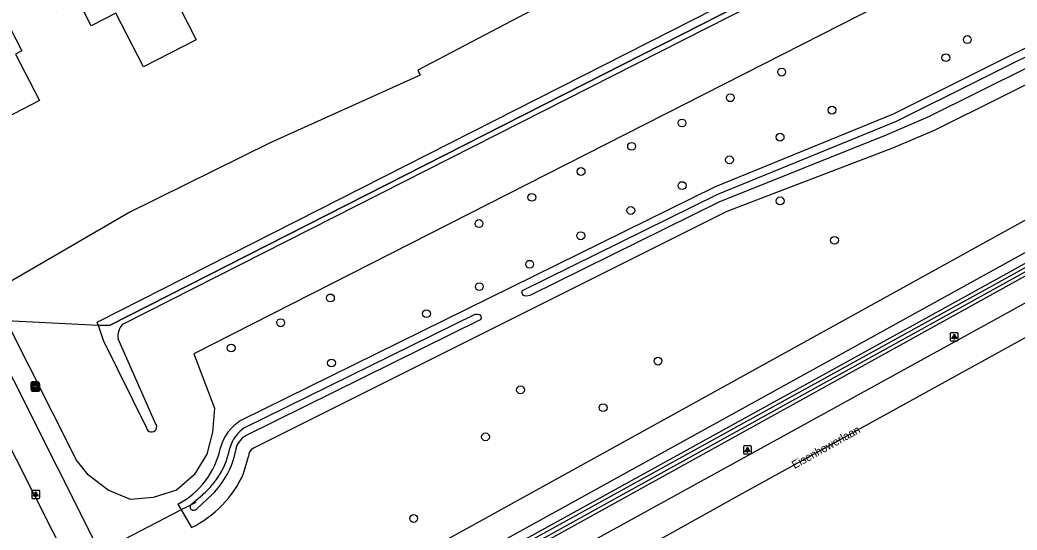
# Model space of a CAD drawing. Extents: x 162722 to 165099, y 384721 to 386283.
# Drawn here: x 163791.1 to 163915.7, y 384804.9 to 384868.6 of the extents above; entities that cross this region are included whole.
import ezdxf

# ---------------------------------------------------------------- set-up
doc = ezdxf.new("R2010")
doc.units = 0
for name, color, linetype in [('IMGEO_Berm_groen', 7, 'Continuous'), ('IMGEO_Boom', 7, 'Continuous'), ('IMGEO_Duiker', 7, 'Continuous'), ('IMGEO_Erf', 7, 'Continuous'), ('IMGEO_Fietspad_gesloten', 7, 'Continuous'), ('IMGEO_Fietspad_open', 7, 'Continuous'), ('IMGEO_Groenvoorziening', 7, 'Continuous'), ('IMGEO_Hek', 7, 'Continuous'), ('IMGEO_Lichtpunt', 7, 'Continuous'), ('IMGEO_Openbare_ruimte_label', 7, 'Continuous'), ('IMGEO_Pand', 7, 'Continuous'), ('IMGEO_Rijbaan_regionaal_gesloten', 7, 'Continuous'), ('IMGEO_Verklikker', 7, 'Continuous'), ('IMGEO_Waterloop', 7, 'Continuous')]:
    doc.layers.add(name, color=color, linetype=linetype)

msp = doc.modelspace()

# ---------------------------------------------------------------- linework, layer by layer
at = {"layer": 'IMGEO_Berm_groen'}
for points in [[(164182.29, 385003.98), (164161.64, 384993.22), (164156.4, 384989.2), (164154.23, 384980.18), (163995.61, 384900.16), (163985.45, 384906.25), (163959.71, 384893.04), (163931.56, 384878.59), (163923.16, 384882.98), (163812.86, 384826.88), (163815.44, 384820.08), (163815.18, 384817.09), (163814.5, 384814.34), (163812.89, 384811.78), (163810.69, 384809.88), (163807.77, 384808.95), (163804.96, 384808.68), (163802.16, 384809.85), (163799.68, 384811.72), (163798.18, 384813.59), (163789.43, 384831.04)], [(164228.52, 384990.48), (164225.9, 384989.38), (164214.03, 384984.88), (164199.86, 384979.03), (164194.07, 384976.64), (164190.41, 384974.99), (164164.46, 384963.29), (164143.81, 384954.27), (164142.44, 384953.4), (164125.83, 384945.72), (164092.92, 384929.94), (164061.64, 384914.53), (164036.12, 384901.56), (164011.74, 384888.67), (164000, 384882.3), (163974.59, 384868.52), (163970.14, 384866.1), (163854.54, 384802.2), (163834.33, 384791.25), (163820.77, 384784.53), (163800.9, 384775.69)], [(163807.89, 384780.49), (163820.58, 384786.08), (163833.81, 384792.71), (163845.03, 384798.67), (163914.44, 384836.89), (163949.64, 384856.5), (163973.82, 384869.78), (164000, 384884.15), (164013.24, 384891.06), (164022.23, 384895.94), (164051.68, 384911.3), (164065.07, 384918.06), (164110.83, 384940.54), (164141.78, 384954.8), (164143.41, 384955.64), (164157.25, 384961.66), (164184.98, 384974.1), (164189.83, 384976.41), (164193.58, 384977.81), (164199.17, 384980.36), (164206.03, 384983.51), (164212.73, 384986.25), (164221.34, 384989.2), (164225.31, 384990.8)], [(163985.99, 384901.97), (163962.13, 384889.04), (163930.92, 384872.14), (163900.21, 384856.8), (163877.91, 384847.7), (163818.71, 384818.55)], [(163820.29, 384815.09), (163879.49, 384844.7), (163900.2, 384852.6), (163905.41, 384854.82), (163930.58, 384867.31)], [(163819.08, 384811.93), (163819.68, 384814.08)], [(163810.85, 384808.11), (163811.27, 384807.39), (163812.56, 384805.19)]]:
    msp.add_lwpolyline(points, dxfattribs=at)
for centre, radius, start, end in [((163821.62, 384813.77), 5.6, 121.3691, 165.5229), ((163806.09, 384817.28), 10.33, 297.4271, 348.207), ((163820.81, 384814.08), 1.13, 117.2446, 179.7763), ((163806.34, 384817.73), 14, 296.3846, 335.4921)]:
    msp.add_arc(centre, radius, start, end, dxfattribs=at)
at = {"layer": 'IMGEO_Boom'}
for centre in [(163909.49, 384866.11), (163906.81, 384863.85), (163886.3, 384862.05), (163879.89, 384858.85), (163892.59, 384857.3), (163873.85, 384855.7), (163886.1, 384853.93), (163867.55, 384852.78), (163879.78, 384851.1), (163861.24, 384849.64), (163873.86, 384847.88), (163855.08, 384846.41), (163886.11, 384845.97), (163867.45, 384844.77), (163848.49, 384843.14), (163861.2, 384841.62), (163892.9, 384841.05), (163854.81, 384838.06), (163848.53, 384835.27), (163829.92, 384833.86), (163841.92, 384831.89), (163823.71, 384830.76), (163817.53, 384827.61), (163830.06, 384825.74), (163870.85, 384825.97), (163853.67, 384822.38), (163863.99, 384820.16), (163849.3, 384816.52), (163840.33, 384806.33)]:
    msp.add_circle(centre, 0.489, dxfattribs=at)
at = {"layer": 'IMGEO_Duiker'}
msp.add_lwpolyline([(163813.1, 384808.34), (163811.27, 384807.39), (163801.1, 384802.11), (163797.49, 384800.24), (163789.85, 384796.27), (163788.39, 384795.51)], dxfattribs=at)
at = {"layer": 'IMGEO_Erf'}
msp.add_lwpolyline([(163876.06, 384880.8), (163840.84, 384862.31), (163841.15, 384861.67), (163822.4, 384853.23), (163804.85, 384844.55), (163789.76, 384835.8)], dxfattribs=at)
at = {"layer": 'IMGEO_Fietspad_gesloten'}
for points in [[(163837.76, 384799.98), (163968.38, 384872.1), (163971.4, 384873.74), (164000, 384889.27), (164029.89, 384905.3), (164057.85, 384919.48), (164097.49, 384939.03), (164124.66, 384953.58), (164138.96, 384960.97), (164173.57, 384976.37), (164186.77, 384982.11)], [(164098.08, 384935.25), (164066.13, 384919.71), (164027.89, 384900.14), (164000, 384885.24), (163973.26, 384870.69), (163972.15, 384870.08), (163829.91, 384791.63), (163819, 384786.53), (163812.21, 384783.62)]]:
    msp.add_lwpolyline(points, dxfattribs=at)
at = {"layer": 'IMGEO_Fietspad_open'}
for points in [[(163802.32, 384783.34), (163802.59, 384783.56), (163802.85, 384783.8), (163803.08, 384784.07), (163803.29, 384784.35), (163803.48, 384784.66), (163803.63, 384784.97), (163803.76, 384785.3), (163803.85, 384785.65), (163803.92, 384785.99), (163803.95, 384786.35), (163803.96, 384786.7), (163803.93, 384787.05), (163803.86, 384787.4), (163803.77, 384787.75), (163803.65, 384788.08), (163803.5, 384788.4), (163803.34, 384788.68), (163797.49, 384800.24), (163768.05, 384858.46), (163766.8, 384860.87)], [(163787.14, 384835.37), (163784.91, 384834.3), (163801.1, 384802.11), (163807.4, 384789.58), (163807.56, 384789.27), (163807.75, 384788.98), (163807.96, 384788.71), (163808.19, 384788.46), (163808.45, 384788.23), (163808.72, 384788.03), (163809.01, 384787.85), (163809.32, 384787.69), (163809.64, 384787.57), (163809.97, 384787.47), (163810.3, 384787.4), (163810.64, 384787.37), (163810.99, 384787.36), (163811.33, 384787.39), (163811.67, 384787.44), (163811.81, 384787.48)]]:
    msp.add_lwpolyline(points, dxfattribs=at)
at = {"layer": 'IMGEO_Groenvoorziening'}
for points in [[(163804.05, 384830.64), (163923.55, 384891.19), (163932.65, 384886.86), (163985.84, 384913.52), (163996.46, 384908.76), (164000, 384910.58), (164144.89, 384984.96), (164146.02, 384985.93)], [(163800.9, 384830.47), (163800.78, 384830.83), (163880.71, 384871.41)], [(163881.18, 384870.47), (163802.32, 384830.4), (163800.9, 384830.47)], [(163789.43, 384831.04), (163800.9, 384830.47)], [(163800.9, 384830.47), (163801.52, 384828.6), (163806.94, 384817.63)], [(163808.08, 384818.18), (163803.4, 384828.74)]]:
    msp.add_lwpolyline(points, dxfattribs=at)
for centre, radius, start, end in [((163805.38, 384829.12), 2.01, 131.2672, 191.0133), ((163807.57, 384817.78), 0.651, 192.8036, 38.5109)]:
    msp.add_arc(centre, radius, start, end, dxfattribs=at)
at = {"layer": 'IMGEO_Hek'}
for points in [[(163959.71, 384893.04), (163931.56, 384878.59), (163923.16, 384882.98), (163812.86, 384826.88), (163815.44, 384820.08), (163815.18, 384817.09), (163814.5, 384814.34), (163812.89, 384811.78), (163810.69, 384809.88), (163807.77, 384808.95), (163804.96, 384808.68), (163802.16, 384809.85), (163799.68, 384811.72), (163798.18, 384813.59), (163789.43, 384831.04)], [(163800.9, 384830.47), (163802.32, 384830.4), (163881.18, 384870.47)], [(163789.43, 384831.04), (163800.9, 384830.47)]]:
    msp.add_lwpolyline(points, dxfattribs=at)
at = {"layer": 'IMGEO_Lichtpunt'}
for p, q in [((163907.36, 384829.41), (163907.36, 384828.61)), ((163907.36, 384829.41), (163907.36, 384828.61)), ((163908.27, 384829.51), (163907.46, 384829.51)), ((163908.27, 384829.51), (163907.46, 384829.51)), ((163908.36, 384828.61), (163908.36, 384829.41)), ((163908.36, 384828.61), (163908.36, 384829.41)), ((163907.46, 384828.51), (163908.27, 384828.51)), ((163907.46, 384828.51), (163908.27, 384828.51)), ((163881.53, 384815.28), (163881.53, 384814.47)), ((163881.53, 384815.28), (163881.53, 384814.47)), ((163882.43, 384815.38), (163881.62, 384815.38)), ((163882.43, 384815.38), (163881.62, 384815.38)), ((163881.62, 384814.38), (163882.43, 384814.38)), ((163881.62, 384814.38), (163882.43, 384814.38)), ((163882.53, 384814.47), (163882.53, 384815.28)), ((163882.53, 384814.47), (163882.53, 384815.28)), ((163792.61, 384809.74), (163792.61, 384808.93)), ((163792.61, 384809.74), (163792.61, 384808.93)), ((163793.51, 384809.83), (163792.7, 384809.83)), ((163793.51, 384809.83), (163792.7, 384809.83)), ((163793.6, 384808.93), (163793.6, 384809.74)), ((163793.6, 384808.93), (163793.6, 384809.74)), ((163792.7, 384808.84), (163793.51, 384808.84)), ((163792.7, 384808.84), (163793.51, 384808.84))]:
    msp.add_line(p, q, dxfattribs=at)
for points in [[(163907.74, 384829.08), (163907.78, 384829.05), (163907.59, 384828.79), (163907.55, 384828.81), (163907.74, 384829.08)], [(163907.84, 384829.03), (163907.89, 384829.03), (163907.89, 384828.71), (163907.84, 384828.71), (163907.84, 384829.03)], [(163907.95, 384829.05), (163907.99, 384829.08), (163908.17, 384828.81), (163908.14, 384828.79), (163907.95, 384829.05)], [(163881.9, 384814.94), (163881.94, 384814.92), (163881.76, 384814.65), (163881.72, 384814.68), (163881.9, 384814.94)], [(163882.01, 384814.9), (163882.05, 384814.9), (163882.05, 384814.57), (163882.01, 384814.57), (163882.01, 384814.9)], [(163882.12, 384814.92), (163882.15, 384814.94), (163882.34, 384814.68), (163882.3, 384814.65), (163882.12, 384814.92)], [(163792.98, 384809.4), (163793.02, 384809.37), (163792.83, 384809.11), (163792.79, 384809.14), (163792.98, 384809.4)], [(163793.19, 384809.37), (163793.23, 384809.4), (163793.42, 384809.14), (163793.38, 384809.11), (163793.19, 384809.37)], [(163793.08, 384809.35), (163793.13, 384809.35), (163793.13, 384809.03), (163793.08, 384809.03), (163793.08, 384809.35)]]:
    msp.add_lwpolyline(points, dxfattribs=at)
for centre in [(163907.86, 384829.21), (163882.03, 384815.08), (163793.11, 384809.54)]:
    msp.add_circle(centre, 0.0994, dxfattribs=at)
for centre, start, end in [((163907.46, 384829.41), 90, 180), ((163907.46, 384829.41), 90, 180), ((163908.27, 384829.41), 0, 90), ((163908.27, 384829.41), 0, 90), ((163907.46, 384828.61), 180, 270), ((163907.46, 384828.61), 180, 270), ((163908.27, 384828.61), 270, 0), ((163908.27, 384828.61), 270, 360), ((163881.62, 384815.28), 90, 180), ((163881.62, 384815.28), 90, 180), ((163881.62, 384814.47), 180, 270), ((163881.62, 384814.47), 180, 270), ((163882.43, 384815.28), 0, 90), ((163882.43, 384815.28), 0, 90), ((163882.43, 384814.47), 270, 0), ((163882.43, 384814.47), 270, 360), ((163792.7, 384809.74), 90, 180), ((163792.7, 384809.74), 90, 180), ((163793.51, 384809.74), 0, 90), ((163793.51, 384809.74), 0, 90), ((163792.7, 384808.93), 180, 270), ((163792.7, 384808.93), 180, 270), ((163793.51, 384808.93), 270, 0), ((163793.51, 384808.93), 270, 360)]:
    msp.add_arc(centre, 0.0946, start, end, dxfattribs=at)
at = {"layer": 'IMGEO_Pand'}
for points in [[(163810.01, 384872.22), (163813.17, 384866.09), (163806.59, 384862.71), (163803.13, 384869.42), (163800.04, 384867.84), (163798.4, 384871.03), (163795.61, 384869.59), (163794.39, 384871.97), (163797.17, 384873.4), (163795, 384877.61), (163797.88, 384879.09), (163799.27, 384876.38), (163802.94, 384878.26), (163804.59, 384875.06), (163807.72, 384876.67), (163810.01, 384872.22)], [(163789.17, 384868.99), (163791.38, 384864.71), (163790.59, 384864.3), (163793.58, 384858.5), (163787.11, 384855.16), (163782.66, 384852.88), (163779.69, 384858.64), (163779.3, 384858.43), (163777.73, 384861.48), (163778.73, 384862), (163775.79, 384867.73), (163780.47, 384870.14), (163781.45, 384868.25), (163782.77, 384868.93), (163782.28, 384869.88), (163782.39, 384870.34), (163782.8, 384870.55), (163782.99, 384870.19), (163787.39, 384872.45), (163789.17, 384868.99)]]:
    msp.add_lwpolyline(points, dxfattribs=at)
at = {"layer": 'IMGEO_Rijbaan_regionaal_gesloten'}
for points in [[(163832.08, 384786.73), (163976.2, 384865.89), (163988.46, 384872.63), (164000, 384879.09), (164010.01, 384884.53), (164040.03, 384900.42), (164068.3, 384914.74), (164098.31, 384929.57), (164139.04, 384948.77), (164142.26, 384950.4), (164161.97, 384959.27), (164170.65, 384962.99), (164191.19, 384972.35), (164201.18, 384976.5)], [(164202.85, 384973.28), (164189.76, 384967.64), (164164.51, 384956.41), (164136.45, 384943.99), (164077.48, 384915.27), (164051.63, 384902.41), (163978.15, 384862.7), (163978.1, 384862.67), (163880.93, 384809.18), (163846.96, 384790.27), (163834.09, 384783.25)]]:
    msp.add_lwpolyline(points, dxfattribs=at)
at = {"layer": 'IMGEO_Verklikker'}
for p, q in [((163792.53, 384822.47), (163792.53, 384823.27)), ((163792.53, 384823.27), (163792.53, 384822.47)), ((163792.58, 384822.3), (163792.58, 384823.1)), ((163792.58, 384823.1), (163792.58, 384822.3)), ((163792.63, 384823.37), (163793.42, 384823.37)), ((163793.42, 384823.37), (163792.63, 384823.37)), ((163792.68, 384823.2), (163793.47, 384823.2)), ((163793.47, 384823.2), (163792.68, 384823.2)), ((163793.52, 384823.27), (163793.52, 384822.47)), ((163793.52, 384822.47), (163793.52, 384823.27)), ((163793.57, 384823.1), (163793.57, 384822.3)), ((163793.57, 384822.3), (163793.57, 384823.1)), ((163793.42, 384822.37), (163792.63, 384822.37)), ((163792.63, 384822.37), (163793.42, 384822.37)), ((163793.47, 384822.2), (163792.68, 384822.2)), ((163792.68, 384822.2), (163793.47, 384822.2))]:
    msp.add_line(p, q, dxfattribs=at)
for points in [[(163792.63, 384823.1), (163793.42, 384823.1), (163793.42, 384822.64), (163792.63, 384822.64), (163792.63, 384823.1)], [(163792.68, 384822.93), (163793.47, 384822.93), (163793.47, 384822.47), (163792.68, 384822.47), (163792.68, 384822.93)], [(163792.7, 384823.04), (163792.7, 384822.7), (163793.35, 384822.7), (163793.35, 384823.04), (163792.7, 384823.04)], [(163792.75, 384822.87), (163792.75, 384822.53), (163793.4, 384822.53), (163793.4, 384822.87), (163792.75, 384822.87)]]:
    msp.add_lwpolyline(points, dxfattribs=at)
for centre, start, end in [((163792.63, 384823.27), 90, 180), ((163792.63, 384823.27), 90, 180), ((163792.68, 384823.1), 90, 180), ((163792.68, 384823.1), 90, 180), ((163793.42, 384823.27), 0, 90), ((163793.42, 384823.27), 360, 90), ((163793.47, 384823.1), 0, 90), ((163793.47, 384823.1), 360, 90), ((163792.63, 384822.47), 180, 270), ((163792.63, 384822.47), 180, 270), ((163792.68, 384822.3), 180, 270), ((163792.68, 384822.3), 180, 270), ((163793.42, 384822.47), 270, 0), ((163793.42, 384822.47), 270, 0), ((163793.47, 384822.3), 270, 0), ((163793.47, 384822.3), 270, 0)]:
    msp.add_arc(centre, 0.1, start, end, dxfattribs=at)
at = {"layer": 'IMGEO_Waterloop'}
for points in [[(163736.29, 384741.96), (163748.28, 384748.59), (163750.09, 384749.59), (163774.75, 384763.22), (163792.74, 384772.88), (163800.33, 384776.64), (163808.08, 384780.07), (163820.78, 384785.66), (163834.02, 384792.29), (163845.25, 384798.26), (163914.66, 384836.49), (163949.86, 384856.1), (163974.04, 384869.37), (164000.22, 384883.74), (164013.46, 384890.65), (164022.44, 384895.53), (164051.89, 384910.89), (164065.27, 384917.65)], [(164061.43, 384914.95), (164035.9, 384901.98), (164011.52, 384889.08), (163999.78, 384882.71), (163974.37, 384868.93), (163969.92, 384866.51), (163854.32, 384802.61), (163834.12, 384791.66), (163820.57, 384784.95), (163800.7, 384776.11), (163791.25, 384771.4), (163781.95, 384766.42), (163753, 384750.41), (163750.02, 384748.76), (163736.62, 384741.35)], [(163986.27, 384900.98), (163986.06, 384900.86), (163962.61, 384888.15), (163931.38, 384871.24), (163900.61, 384855.87), (163878.3, 384846.77), (163853.89, 384834.75), (163853.81, 384834.62), (163853.84, 384834.48), (163853.93, 384834.28), (163854.14, 384834.15), (163854.43, 384834.1), (163854.89, 384834.2), (163878.49, 384845.84), (163899.47, 384854.28), (163904.62, 384856.47), (163929.74, 384868.94), (163952.88, 384881.58), (163963.69, 384887.35)], [(163819.24, 384817.69), (163848.02, 384831.85), (163848.26, 384831.85), (163848.56, 384831.77), (163848.72, 384831.59), (163848.77, 384831.35), (163848.64, 384831.11)], [(163848.64, 384831.11), (163819.4, 384816.69)], [(163812.43, 384807.99), (163812.6, 384808.16), (163813.96, 384809.3)], [(163815.18, 384809.36), (163813.28, 384807.57), (163813.19, 384807.49)], [(163812.54, 384807.43), (163812.44, 384807.54)]]:
    msp.add_lwpolyline(points, dxfattribs=at)
for centre, radius, start, end in [((163821.45, 384814.1), 4.21, 121.6103, 166.2058), ((163820.58, 384814.47), 2.52, 117.88, 174.8326), ((163807.4, 384817.04), 10.14, 310.2834, 348.9792), ((163807.59, 384816.92), 10.72, 315.083, 348.0153), ((163812.87, 384807.77), 0.49, 153.7742, 209.0017), ((163812.83, 384807.87), 0.521, 237.0486, 314.0915)]:
    msp.add_arc(centre, radius, start, end, dxfattribs=at)

# ---------------------------------------------------------------- texts
at = {"layer": 'IMGEO_Openbare_ruimte_label'}
msp.add_text('Eisenhowerlaan', height=1, rotation=29.0268, dxfattribs=at).set_placement((163887.9, 384812.49))

doc.saveas('drawing.dxf')
